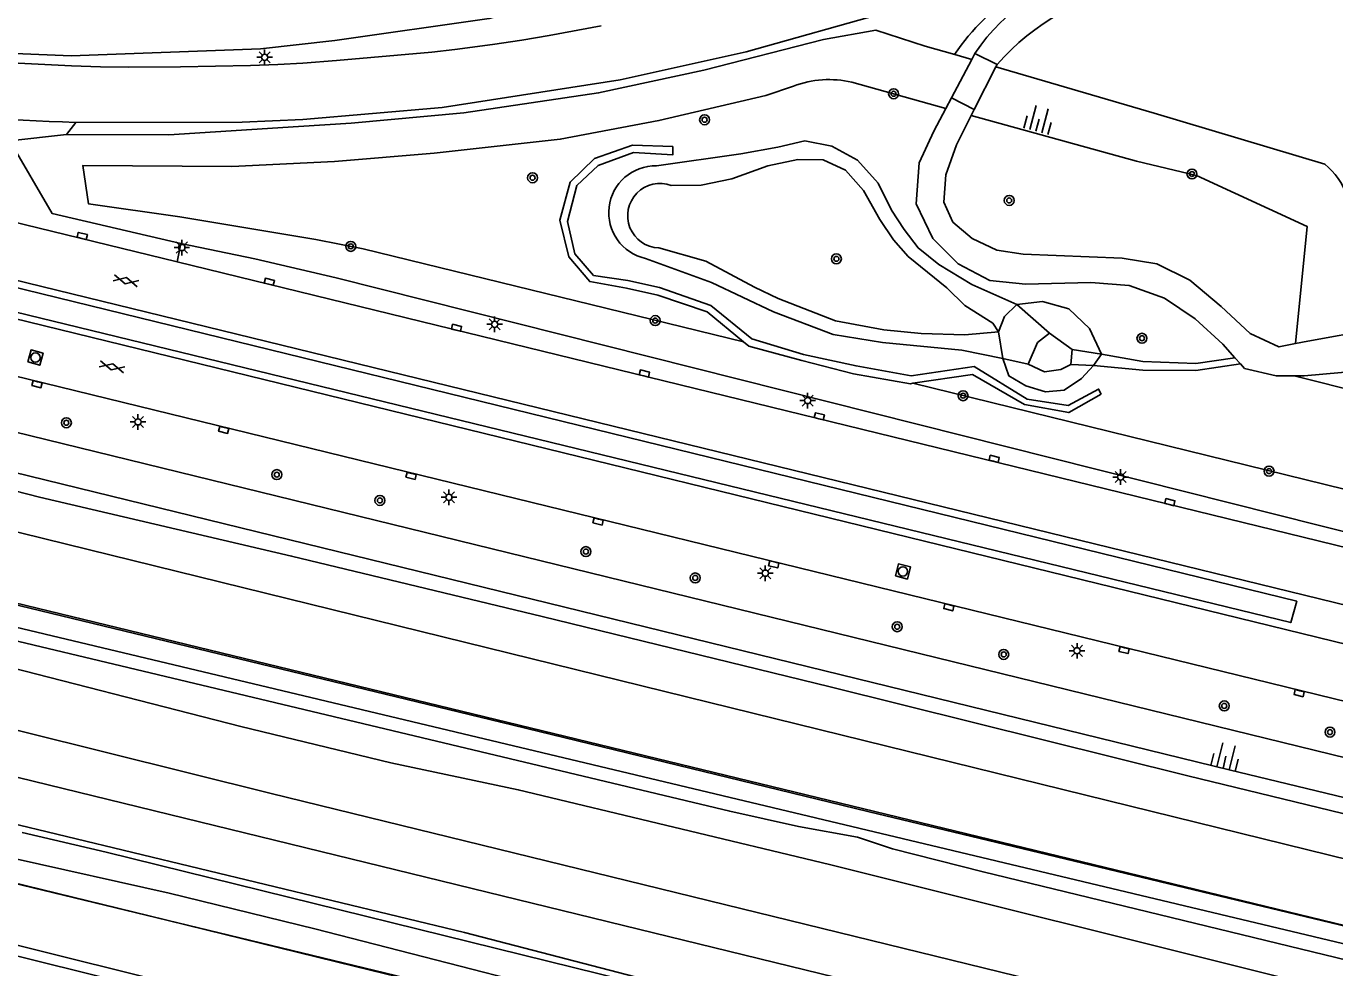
# Model space of a CAD drawing. Extents: x 125000 to 129004, y 397500 to 399008.
# Drawn here: x 126789.1 to 126894, y 398585.1 to 398660.6 of the extents above; entities that cross this region are included whole.
import ezdxf

# ---------------------------------------------------------------- set-up
doc = ezdxf.new("R2010")
doc.units = 0
for name, color, linetype in [('gg-afsc-hekwerk', 7, 'Continuous'), ('gg-aspt-spoorlijn', 7, 'Continuous'), ('gg-knt-BGT kruinlijn', 7, 'Continuous'), ('gg-knt-bovenkant onderkant talud', 7, 'Continuous'), ('gg-knt-onverhard', 7, 'Continuous'), ('gg-knt-trap', 7, 'Continuous'), ('gg-knt-verharding', 7, 'Continuous'), ('gg-kntw-bovenkant insteek waterloop', 7, 'Continuous'), ('gg-kntw-waterlijn', 7, 'Continuous'), ('gt-grn-groengrens', 7, 'Continuous'), ('gt-symb-boom', 7, 'Continuous'), ('gt-symb-gesloten verharding', 7, 'Continuous'), ('gt-symb-kolk', 7, 'Continuous'), ('gt-symb-lichtmast', 7, 'Continuous'), ('gt-symb-rioolschacht', 7, 'Continuous'), ('gt-symb-talud symbool', 7, 'Continuous'), ('gx-grn-maaiveld', 7, 'Continuous')]:
    doc.layers.add(name, color=color, linetype=linetype)

# ---------------------------------------------------------------- blocks, each defined once
blk = doc.blocks.new('gt0-LMAST')
at = {"layer": 'gt-symb-lichtmast'}
for p, q in [((-0.18, 0.17), (-0.45, 0.44)), ((-0.01, 0.25), (-0.01, 0.62)), ((0.17, 0.17), (0.44, 0.44)), ((-0.26, 0), (-0.63, 0)), ((-0.18, -0.18), (-0.45, -0.45)), ((-0.01, -0.25), (-0.01, -0.63)), ((0.44, -0.45), (0.17, -0.18)), ((0.24, 0), (0.62, 0))]:
    blk.add_line(p, q, dxfattribs=at)
blk.add_circle((-0.01, 0), 0.25, dxfattribs=at)
blk = doc.blocks.new('gt0-BOOM')
at = {"layer": 'gt-symb-boom'}
for radius in [0.4, 0.2]:
    blk.add_circle((0, 0), radius, dxfattribs=at)
blk = doc.blocks.new('gt0-TALUD_1')
at = {"layer": 'gt-symb-talud symbool'}
for p, q in [((-1, -1), (-1, 0)), ((-0.5, -2), (-0.5, 0)), ((0, -1), (0, 0)), ((0.5, -2), (0.5, 0)), ((1, -1), (1, 0))]:
    blk.add_line(p, q, dxfattribs=at)
blk = doc.blocks.new('gt0-KOLK')
at = {"layer": 'gt-symb-kolk'}
blk.add_lwpolyline([(0, 0), (0.37, 0), (0.37, 0.4), (-0.38, 0.4), (-0.38, 0), (0, 0)], dxfattribs=at)
blk = doc.blocks.new('gt0-GESVH1')
at = {"layer": 'gt-symb-gesloten verharding'}
for p, q in [((-0.99, -0.26), (0.01, 0.24)), ((0.01, -0.26), (-0.99, 0.24)), ((0.01, 0.24), (1.01, -0.26)), ((1.01, 0.24), (0.01, -0.26))]:
    blk.add_line(p, q, dxfattribs=at)
blk = doc.blocks.new('gt0-RS')
at = {"layer": 'gt-symb-rioolschacht'}
blk.add_lwpolyline([(-0.5, -0.5), (0.5, -0.5), (0.5, 0.5), (-0.5, 0.5)], close=True, dxfattribs=at)
blk.add_circle((0, 0), 0.375, dxfattribs=at)

msp = doc.modelspace()

# ---------------------------------------------------------------- linework, layer by layer
at = {"layer": 'gg-afsc-hekwerk'}
for points in [[(126908.68, 398585.12), (126856.59, 398597.63), (126827.14, 398604.77), (126787.71, 398614.33), (126733.7, 398627.44), (126691.93, 398637.59), (126679.68, 398640.55), (126655.05, 398646.52), (126637.87, 398650.63), (126610.87, 398657.21), (126596.1, 398660.81), (126583.85, 398663.77), (126576.51, 398665.58), (126515.11, 398680.47), (126478.28, 398689.43), (126382.65, 398712.62)], [(126945.19, 398578.86), (126941.15, 398577.3), (126856.59, 398597.63), (126827.14, 398604.77), (126787.71, 398614.33), (126733.7, 398627.44), (126691.93, 398637.59), (126679.68, 398640.55), (126655.05, 398646.52), (126637.87, 398650.63), (126610.87, 398657.21), (126596.1, 398660.81), (126583.85, 398663.77), (126576.51, 398665.58), (126515.11, 398680.47), (126478.28, 398689.43), (126382.65, 398712.62)], [(126940.3, 398557.45), (126936.57, 398555.95), (126917.25, 398560.73), (126904.6, 398563.83), (126899.09, 398565.16), (126880.4, 398569.39), (126871.24, 398571.61), (126843.11, 398578.46), (126834.21, 398580.63), (126815.39, 398585.23), (126798.94, 398589.25), (126780.44, 398593.78), (126766.86, 398597.15), (126719.04, 398608.86), (126669.57, 398620.85), (126627.71, 398631.15), (126610.86, 398635.3), (126560.72, 398647.52), (126548.68, 398650.48), (126533.31, 398654.27), (126513.26, 398659.19), (126493.96, 398663.95), (126437.62, 398677.7), (126422.79, 398681.33)], [(126846.61, 398635.26), (126847.03, 398634.92), (126851.3, 398633.76), (126855.43, 398632.71), (126860.01, 398631.91), (126860.18, 398631.94)]]:
    msp.add_lwpolyline(points, dxfattribs=at)
at = {"layer": 'gg-aspt-spoorlijn'}
for points in [[(126178.19, 398753.48), (126243.65, 398737.46), (126261.2, 398733.1), (126493.41, 398676.34), (126551.44, 398662.05), (126716.84, 398621.64), (126769.51, 398608.68), (126782.19, 398605.65), (126808.74, 398599.06), (126873.68, 398583.16), (126950.77, 398564.39)], [(126177.48, 398749.91), (126237.61, 398735.21), (126282.86, 398724.22), (126424.13, 398689.53), (126477.1, 398676.62), (126493.23, 398672.59), (126610.16, 398643.99), (126627.72, 398639.76), (126691.53, 398624.1), (126709.46, 398619.63), (126949.83, 398560.89)]]:
    msp.add_lwpolyline(points, dxfattribs=at)
at = {"layer": 'gg-knt-BGT kruinlijn'}
for p, q in [((126862.85, 398653.98), (126855.3, 398656.07)), ((126816.11, 398642.73), (126846.61, 398635.26)), ((126934.24, 398621.44), (126890.78, 398632.55)), ((126860.18, 398631.94), (126925.61, 398615.91)), ((126769.76, 398629.28), (126885.55, 398600.96)), ((126885.55, 398600.96), (126931.3, 398589.87)), ((126788.75, 398595.93), (126795.49, 398594.35)), ((126795.49, 398594.35), (126839.26, 398583.57))]:
    msp.add_line(p, q, dxfattribs=at)
for points in [[(126816.11, 398642.73), (126812.3, 398643.47), (126801.39, 398645.28), (126794.07, 398646.33), (126793.62, 398649.4), (126805.56, 398649.31), (126813.8, 398649.72), (126821.79, 398650.38), (126831.91, 398651.5), (126839.82, 398653), (126848.41, 398655.01), (126850.61, 398655.76)], [(126890.89, 398635.12), (126891.83, 398644.5), (126882.95, 398648.59), (126878.14, 398649.75), (126864.88, 398653.42)], [(126768.37, 398628.96), (126768.41, 398628.95), (126768.41, 398628.6), (126769.3, 398628.15), (126790.15, 398622.82)], [(126930.98, 398588.63), (126882.25, 398600.48), (126853.56, 398607.62), (126830.45, 398613.26), (126810.36, 398618.09), (126790.15, 398622.82)]]:
    msp.add_lwpolyline(points, dxfattribs=at)
msp.add_arc((126853.45, 398648.38), 7.91, 76.459, 111.0297, dxfattribs=at)
at = {"layer": 'gg-knt-bovenkant onderkant talud'}
for p, q in [((126861.18, 398658.98), (126863.55, 398658.29)), ((126864.91, 398657.89), (126863.55, 398658.29)), ((126928.21, 398611.63), (126813.93, 398640.39)), ((126867.07, 398636.07), (126867.4, 398633.94)), ((126871.16, 398635.97), (126872.97, 398634.65)), ((126872.97, 398634.65), (126872.86, 398633.46)), ((126875.32, 398634.27), (126874.69, 398633.36)), ((126923.56, 398594.88), (126767.03, 398633.22))]:
    msp.add_line(p, q, dxfattribs=at)
for points in [[(126743.12, 398666.14), (126749.17, 398664.54), (126761.72, 398661.58), (126774.84, 398659.46), (126784.26, 398658.55), (126792.68, 398658.18), (126807.86, 398658.76), (126813.84, 398659.43), (126826.21, 398661.19), (126838.24, 398664.57)], [(126792.31, 398651.89), (126800.51, 398651.87), (126810.91, 398652.53), (126815.14, 398652.79), (126824.17, 398653.62), (126834.99, 398655.22), (126843.42, 398657.05), (126853.02, 398659.5), (126857.23, 398660.25), (126861.18, 398658.98)], [(126893.23, 398649.52), (126879.56, 398653.61), (126866.86, 398657.32)], [(126801.48, 398643.16), (126791.16, 398645.56), (126787.77, 398651.39), (126792.31, 398651.89)], [(126813.93, 398640.39), (126807.43, 398641.91), (126801.48, 398643.16)], [(126875.32, 398634.27), (126874.37, 398636.34), (126872.71, 398637.91), (126870.58, 398638.5), (126868.53, 398638.27)], [(126868.53, 398638.27), (126867.54, 398637.29), (126867.07, 398636.07)], [(126869.45, 398633.47), (126870.18, 398635.2), (126871.16, 398635.97)], [(126874.69, 398633.36), (126873.72, 398632.34), (126872.33, 398631.38), (126870.83, 398631.26), (126869.25, 398631.73), (126867.89, 398632.54), (126867.4, 398633.94)], [(126869.45, 398633.47), (126870.75, 398632.85), (126872.06, 398633.06), (126872.86, 398633.46)]]:
    msp.add_lwpolyline(points, dxfattribs=at)
msp.add_arc((126889.15, 398644.74), 6.29, 352.3162, 49.469, dxfattribs=at)
at = {"layer": 'gg-knt-onverhard'}
for p, q in [((126862.85, 398653.98), (126863.3, 398654.82)), ((126865.12, 398653.89), (126864.88, 398653.42)), ((126868.53, 398638.27), (126871.16, 398635.97)), ((126872.97, 398634.65), (126875.32, 398634.27)), ((126867.4, 398633.94), (126869.45, 398633.47)), ((126872.86, 398633.46), (126874.69, 398633.36)), ((126886.48, 398633.49), (126886.03, 398633.99))]:
    msp.add_line(p, q, dxfattribs=at)
for points in [[(126886.03, 398633.99), (126885.05, 398635.07), (126882.84, 398637.12), (126880.38, 398638.77), (126877.55, 398639.79), (126874.46, 398640.03), (126869.23, 398639.88), (126866.38, 398640.17), (126863.83, 398641.52), (126861.8, 398643.55), (126860.47, 398646.34), (126860.7, 398649.61), (126861.87, 398652.16), (126862.85, 398653.98)], [(126864.88, 398653.42), (126863.69, 398651.07), (126862.84, 398648.65), (126862.67, 398646.45), (126863.41, 398644.86), (126864.95, 398643.54), (126866.92, 398642.61), (126869.05, 398642.3), (126876.97, 398641.98), (126879.75, 398641.52), (126882.42, 398640.2), (126884.91, 398638.11), (126887.25, 398635.94), (126889.55, 398634.86), (126890.89, 398635.12)], [(126839.63, 398649.37), (126846.39, 398650.35), (126849.36, 398650.87), (126851.54, 398651.37), (126853.69, 398650.96), (126855.74, 398649.82), (126857.41, 398647.98), (126858.48, 398645.83), (126859.49, 398644.27), (126860.61, 398642.8), (126862.28, 398641.46), (126864.91, 398639.87), (126868.53, 398638.27)], [(126867.07, 398636.07), (126866.6, 398636.76), (126864.36, 398638.17), (126862.93, 398639.6), (126859.83, 398642.12), (126858.65, 398643.43), (126857.55, 398645.07), (126856.23, 398647.41), (126854.79, 398649.04), (126852.99, 398649.86), (126850.97, 398649.88), (126848.55, 398649.37), (126845.67, 398648.33), (126843.22, 398647.83), (126840.81, 398647.8)], [(126839.82, 398642.8), (126843.59, 398641.73), (126847.49, 398639.66), (126849.4, 398638.73), (126853.99, 398636.94), (126857.86, 398636.23), (126860.87, 398635.94), (126864.36, 398635.84), (126867.07, 398636.07)], [(126838.75, 398641.95), (126844.04, 398640.03), (126849.01, 398637.68), (126853.79, 398635.86), (126857.75, 398635.22), (126864.13, 398634.59), (126867.4, 398633.94)], [(126890.89, 398635.12), (126891.87, 398635.32), (126897.2, 398636.29)], [(126901.8, 398635.01), (126900.74, 398634.47), (126897.54, 398633.45), (126894.56, 398632.81), (126891.59, 398632.55), (126890.78, 398632.55)], [(126874.69, 398633.36), (126878.63, 398633), (126882.9, 398632.97), (126886.48, 398633.49)], [(126875.32, 398634.27), (126878.63, 398633.7), (126882.88, 398633.52), (126886.03, 398633.99)], [(126890.78, 398632.55), (126889.32, 398632.55), (126886.8, 398633.14), (126886.48, 398633.49)]]:
    msp.add_lwpolyline(points, dxfattribs=at)
for centre, radius, start, end in [((126877.8, 398649.97), 15.18, 97.8561, 146.3253), ((126881.31, 398645.01), 19.02, 99.3258, 138.9946), ((126839.56, 398645.62), 3.76, 88.8908, 257.5704), ((126839.91, 398645.38), 2.59, 69.542, 267.9261)]:
    msp.add_arc(centre, radius, start, end, dxfattribs=at)
at = {"layer": 'gg-knt-trap'}
for p, q in [((126864.91, 398657.89), (126863.3, 398654.82)), ((126865.16, 398658.39), (126864.91, 398657.89)), ((126866.95, 398657.49), (126865.16, 398658.39)), ((126866.86, 398657.32), (126866.95, 398657.49)), ((126865.12, 398653.89), (126866.86, 398657.32)), ((126863.3, 398654.82), (126865.12, 398653.89))]:
    msp.add_line(p, q, dxfattribs=at)
at = {"layer": 'gg-knt-verharding'}
for p, q in [((126622.02, 398685.46), (126801.18, 398641.68)), ((126914.98, 398609.24), (126626.95, 398679.65)), ((126914.29, 398606.28), (126626.33, 398676.72)), ((126918.8, 398600.57), (126743.28, 398643.5)), ((126801.18, 398641.68), (126923.29, 398611.85))]:
    msp.add_line(p, q, dxfattribs=at)
for points in [[(126793.05, 398652.86), (126806.41, 398652.87), (126811.28, 398653.1), (126822.43, 398654.05), (126836.73, 398656.27), (126846.82, 398658.52), (126858.24, 398661.71), (126873.6, 398666.82), (126899.47, 398675.49), (126922.68, 398683.17), (126939.66, 398688.84), (126944.9, 398690.61)], [(126835.2, 398660.6), (126831.02, 398659.82), (126828.82, 398659.46), (126826.47, 398659.1), (126823.46, 398658.7), (126821.6, 398658.5), (126813.97, 398657.83), (126811.27, 398657.61), (126809.25, 398657.49), (126807.06, 398657.42), (126801.45, 398657.3), (126797.25, 398657.28), (126795.05, 398657.32), (126792.7, 398657.39), (126786.26, 398657.7), (126783.86, 398657.86), (126781.45, 398658.06), (126778.94, 398658.3), (126776.25, 398658.6), (126774.82, 398658.77), (126771.69, 398659.21), (126768.44, 398659.71), (126762.81, 398660.64)]]:
    msp.add_lwpolyline(points, dxfattribs=at)
msp.add_arc((126799.11, 398856.6), 203.83, 258.8067, 268.2941, dxfattribs=at)
at = {"layer": 'gg-kntw-bovenkant insteek waterloop'}
msp.add_lwpolyline([(126884.78, 398555.05), (126883.86, 398556.33), (126882.32, 398558.95), (126881.4, 398561.41), (126880.66, 398563.89), (126880.29, 398564.44), (126879.7, 398564.7), (126835.23, 398575.34), (126811.7, 398581.07), (126777.54, 398589.59), (126703.28, 398607.87), (126666.1, 398616.84), (126628.82, 398626.1), (126585.33, 398636.58), (126532.54, 398649.47), (126439.89, 398672.32), (126413.91, 398678.65), (126371.61, 398689.13), (126335.87, 398697.68), (126320.19, 398701.73), (126299.05, 398706.82)], dxfattribs=at)
at = {"layer": 'gg-kntw-waterlijn'}
msp.add_lwpolyline([(126883.76, 398554.58), (126880.06, 398560.29), (126879.9, 398563.06), (126879.57, 398563.64), (126797.66, 398583.72), (126685.64, 398611.52), (126682.2, 398612.21), (126648.02, 398620.57), (126585.91, 398635.81), (126503.08, 398656.12), (126501.54, 398656.24), (126379.06, 398686.46), (126319.78, 398700.9), (126277.97, 398711.2), (126206.22, 398728.88), (126204.9, 398727.91)], dxfattribs=at)
at = {"layer": 'gt-grn-groengrens'}
for p, q in [((126793.05, 398652.86), (126792.31, 398651.89)), ((126801.48, 398643.16), (126801.18, 398641.68))]:
    msp.add_line(p, q, dxfattribs=at)
for points in [[(126743.12, 398648.64), (126617.87, 398679.44), (126618.39, 398681.42), (126743.16, 398650.66), (126890.98, 398614.47), (126890.5, 398612.76), (126743.12, 398648.64)], [(126840.94, 398650.93), (126837.71, 398651.02), (126834.66, 398649.95), (126832.7, 398648.06), (126831.87, 398645.01), (126832.59, 398642.08), (126834.28, 398640.09), (126837.22, 398639.56), (126839.74, 398639), (126843.69, 398637.67), (126846.61, 398635.26)], [(126840.94, 398650.93), (126840.95, 398650.27), (126837.79, 398650.44), (126834.96, 398649.39), (126833.23, 398647.79), (126832.49, 398644.92), (126833.08, 398642.33), (126834.59, 398640.58), (126837.33, 398640.18), (126839.88, 398639.61), (126843.98, 398638.17), (126847.27, 398635.5), (126851.43, 398634.26), (126855.64, 398633.34), (126860.06, 398632.53), (126865.11, 398633.28), (126869.36, 398630.67), (126872.66, 398630.15), (126875.09, 398631.48), (126875.3, 398631.08)], [(126860.18, 398631.94), (126864.97, 398632.64), (126869.16, 398630.24), (126872.7, 398629.6), (126875.3, 398631.08)]]:
    msp.add_lwpolyline(points, dxfattribs=at)
msp.add_arc((126878.37, 398648.38), 17.84, 99.3919, 146.2238, dxfattribs=at)
at = {"layer": 'gx-grn-maaiveld'}
for points in [[(126908.68, 398585.12), (126607.76, 398658.1), (126256.41, 398744.44), (126250.04, 398745.96)], [(126945.93, 398557.56), (126940.25, 398557.42), (126936.41, 398555.94), (126907.63, 398563.05), (126876.58, 398570.19), (126834.49, 398580.66), (126763.76, 398597.74), (126719.04, 398608.86), (126669.57, 398620.85), (126626.55, 398631.51), (126534.83, 398653.76), (126386.27, 398690.14), (126340.18, 398701.51), (126290.6, 398713.58)], [(126402.23, 398706.92), (126472.7, 398689.7), (126564, 398667.12), (126677.2, 398639.47), (126703.21, 398633.25), (126770.85, 398616.54), (126923.02, 398580.27), (126936.93, 398577.04), (126937.44, 398576.32), (126937.27, 398575.93), (126936.95, 398575.78), (126936.08, 398575.8), (126930, 398577.19), (126865.82, 398592.78), (126858.57, 398594.62)], [(126858.57, 398594.62), (126855.76, 398595.56), (126851.03, 398596.41), (126845.51, 398597.64), (126739.05, 398623.04), (126699.56, 398633.66), (126630.67, 398649.8), (126535.35, 398673.27), (126517.5, 398677.81), (126400.31, 398706.6)], [(126926.61, 398575.11), (126853.5, 398593.38), (126828.54, 398599.36), (126818.33, 398601.53), (126806.3, 398604.43), (126784.79, 398609.94), (126776.84, 398611.96), (126763.36, 398615.03), (126750.38, 398618.12), (126735.86, 398621.69), (126728.49, 398624.48), (126725.99, 398625.15), (126720.74, 398626.32), (126714.7, 398627.15), (126712.16, 398627.61), (126668.54, 398638.39), (126659.6, 398641.02), (126653.81, 398642.52), (126639.24, 398645.48), (126620.47, 398649.79), (126593.29, 398656.78), (126590.14, 398657.94)], [(126939.78, 398582.55), (126929.1, 398585.38), (126765.59, 398625.62), (126764.44, 398626.39), (126764.02, 398626.84), (126763.38, 398628.09), (126763.42, 398629.04), (126763.62, 398630.26)], [(126903.75, 398568.13), (126854.54, 398580.35), (126851.38, 398580.43), (126849.4, 398580.97), (126847.39, 398581.77), (126844.7, 398582.59), (126824.23, 398587.92), (126786.99, 398596.9)], [(126788.12, 398593.84), (126800.55, 398591.07), (126812.23, 398588.21), (126840.32, 398581.01), (126854.76, 398577.13), (126861.59, 398575.67), (126867.93, 398573.84), (126876.29, 398572.38), (126883.95, 398570.8), (126890.52, 398570.63)]]:
    msp.add_lwpolyline(points, dxfattribs=at)

# ---------------------------------------------------------------- block references
at = {"layer": 'gt-symb-boom'}
for p in [(126858.65, 398655.15), (126843.49, 398653.07), (126882.58, 398648.72), (126829.69, 398648.42), (126867.92, 398646.6), (126815.11, 398642.92), (126854.06, 398641.92), (126839.53, 398636.97), (126878.57, 398635.55), (126864.22, 398630.95), (126792.3, 398628.78), (126809.18, 398624.62), (126888.76, 398624.9), (126817.45, 398622.55), (126833.97, 398618.45), (126842.74, 398616.34), (126858.94, 398612.43), (126867.48, 398610.21), (126885.17, 398606.08), (126893.65, 398603.98)]:
    msp.add_blockref('gt0-BOOM', p, dxfattribs=at)
at = {"layer": 'gt-symb-gesloten verharding'}
for p, rotation in [((126797.07, 398640.18), -13.772145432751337), ((126795.97, 398633.25), 166.22785456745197)]:
    msp.add_blockref('gt0-GESVH1', p, dxfattribs=dict(at, rotation=rotation))
at = {"layer": 'gt-symb-kolk'}
for p, rotation in [((126793.53, 398643.56), -13.77214543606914), ((126808.54, 398639.89), -13.827795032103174), ((126823.55, 398636.2), -13.702889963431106), ((126838.62, 398632.53), -13.772145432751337), ((126789.99, 398632.07), 166.2835306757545), ((126852.65, 398629.1), -13.647238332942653), ((126804.96, 398628.4), 166.22785456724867), ((126866.67, 398625.69), -13.82779503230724), ((126819.99, 398624.71), 166.22785456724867), ((126880.76, 398622.22), -13.702889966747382), ((126834.99, 398621.06), 166.29711003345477), ((126849.08, 398617.62), 166.2835306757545), ((126863.12, 398614.18), 166.22785456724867), ((126877.18, 398610.75), 166.28353067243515), ((126891.22, 398607.3), 166.17220496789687)]:
    msp.add_blockref('gt0-KOLK', p, dxfattribs=dict(at, rotation=rotation))
at = {"layer": 'gt-symb-lichtmast'}
for p in [(126808.21, 398658.08), (126801.57, 398642.83), (126826.66, 398636.67), (126851.76, 398630.56), (126798.05, 398628.85), (126876.87, 398624.43), (126822.99, 398622.81), (126848.37, 398616.72), (126873.37, 398610.5)]:
    msp.add_blockref('gt0-LMAST', p, dxfattribs=at)
at = {"layer": 'gt-symb-rioolschacht'}
for p, rotation in [((126789.82, 398634), -15.481185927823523), ((126859.4, 398616.86), -14.119602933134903)]:
    msp.add_blockref('gt0-RS', p, dxfattribs=dict(at, rotation=rotation))
at = {"layer": 'gt-symb-talud symbool'}
for p, xscale, yscale, rotation in [((126870.06, 398652.15), 1.0005688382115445, 1.0005688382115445, 165.11653524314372), ((126885.07, 398601.07), 0.9997424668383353, 0.9997424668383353, 166.22785456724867)]:
    msp.add_blockref('gt0-TALUD_1', p, dxfattribs=dict(at, xscale=xscale, yscale=yscale, rotation=rotation))

doc.saveas('drawing.dxf')
